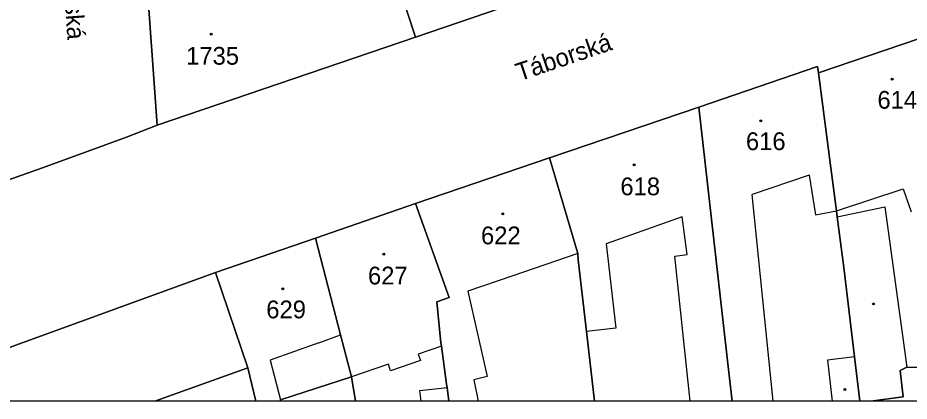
# Model space of a CAD drawing. Extents: x -596233 to -595156, y -1161235 to -1159375.
# Drawn here: x -596073.9 to -595988.8, y -1161235.4 to -1161198.7 of the extents above; entities that cross this region are included whole.
import ezdxf

# ---------------------------------------------------------------- set-up
doc = ezdxf.new("R2010")
doc.units = 0
for name, color, linetype in [('KN_CAR_KR', 7, 'Continuous'), ('KN_KULTURY', 7, 'Continuous'), ('KN_PARC_CIS_STAV', 7, 'Continuous'), ('KN_PARC_PLOCHA', 7, 'Continuous'), ('KN_ULICE', 7, 'Continuous'), ('parcely_l', 7, 'Continuous')]:
    doc.layers.add(name, color=color, linetype=linetype)

msp = doc.modelspace()

# ---------------------------------------------------------------- linework, layer by layer
at = {"layer": 'KN_CAR_KR'}
for points in [[(-595998.33, -1161213.8), (-596003.78, -1161215.64)], [(-595998.33, -1161213.8), (-595997.73, -1161217.58)], [(-595995.72, -1161217.2), (-595989.34, -1161215.12)], [(-595989.34, -1161215.12), (-595988.56, -1161217.31)], [(-596001.7471, -1161235.4174), (-596003.78, -1161215.64)], [(-595997.73, -1161217.58), (-595995.72, -1161217.2)], [(-595995.64, -1161217.78), (-595991.1, -1161216.84)], [(-595991.1, -1161216.84), (-595989, -1161232.17)], [(-596010.45, -1161217.79), (-596017.71, -1161220.35)], [(-596009.99, -1161221.39), (-596010.45, -1161217.79)], [(-596017.71, -1161220.35), (-596016.79, -1161228.43)], [(-596020.43, -1161221.29), (-596026.65, -1161223.42)], [(-596011.15, -1161221.53), (-596009.99, -1161221.39)], [(-596009.7059, -1161235.4174), (-596011.15, -1161221.53)], [(-596026.65, -1161223.42), (-596030.94, -1161224.89)], [(-596030.94, -1161224.89), (-596029.08, -1161233.07)], [(-596045.18, -1161229.82), (-596043.1, -1161229.08)], [(-596016.79, -1161228.43), (-596019.59, -1161228.74)], [(-596045.18, -1161229.82), (-596049.82, -1161231.48)], [(-596033.47, -1161230.15), (-596035.68, -1161230.91)], [(-596049.82, -1161231.48), (-596048.84, -1161235.3)], [(-596035.47, -1161231.52), (-596038.33, -1161232.5)], [(-596035.68, -1161230.91), (-596035.47, -1161231.52)], [(-595993.98, -1161231.19), (-595996.57, -1161231.5)], [(-595996.57, -1161231.5), (-595996.1104, -1161235.4174)], [(-596038.54, -1161231.89), (-596042.06, -1161233.09)], [(-596038.33, -1161232.5), (-596038.54, -1161231.89)], [(-596029.08, -1161233.07), (-596030.38, -1161233.39)], [(-596030.38, -1161233.39), (-596029.9652, -1161235.4174)], [(-596035.53, -1161234.41), (-596032.93, -1161234.11)], [(-596035.389, -1161235.4174), (-596035.53, -1161234.41)]]:
    msp.add_lwpolyline(points, dxfattribs=at)
at = {"layer": 'KN_KULTURY'}
for centre, radius in [((-596055.46, -1161200.31), 0.09), ((-596055.46, -1161200.31), 0.0398), ((-595990.38, -1161204.61), 0.09), ((-595990.38, -1161204.61), 0.0398), ((-596002.95, -1161208.61), 0.09), ((-596002.95, -1161208.61), 0.0398), ((-596015.04, -1161212.81), 0.09), ((-596015.04, -1161212.81), 0.0398), ((-596027.61, -1161217.49), 0.09), ((-596027.61, -1161217.49), 0.0398), ((-596038.97, -1161221.36), 0.09), ((-596038.97, -1161221.36), 0.0398), ((-596048.62, -1161224.68), 0.09), ((-596048.62, -1161224.68), 0.0398), ((-595992.19, -1161226.12), 0.09), ((-595992.19, -1161226.12), 0.0398), ((-595994.9, -1161234.3), 0.09), ((-595994.9, -1161234.3), 0.0398)]:
    msp.add_circle(centre, radius, dxfattribs=at)
at = {"layer": 'KN_PARC_PLOCHA'}
for points in [[(-596066.71, -1161126.13), (-596066.13, -1161134.23), (-596065.64, -1161140.68), (-596065.15, -1161147.22), (-596064.62, -1161154.24), (-596064.55, -1161154.24), (-596064.03, -1161160.74), (-596064.08, -1161160.75), (-596063.37, -1161170.8), (-596062.94, -1161176.87), (-596062.51, -1161182.91), (-596062.3, -1161185.85), (-596060.63, -1161209.02), (-596063.58, -1161210.17), (-596071.6, -1161213.09), (-596075.09, -1161214.34)], [(-596075.09, -1161214.34), (-596071.6, -1161213.09), (-596063.58, -1161210.17), (-596060.63, -1161209.02), (-596035.95, -1161200.6), (-596027.82, -1161197.82), (-596018.79, -1161194.74), (-596013.12, -1161192.8), (-596008.85, -1161191.35), (-596008.82, -1161191.44), (-596002.92, -1161189.43), (-596002.96, -1161189.34), (-595998.69, -1161187.88), (-595986.91, -1161183.86)], [(-595984.68, -1161199.67), (-595997.43, -1161204), (-595997.54, -1161203.41), (-596008.88, -1161207.28), (-596023.13, -1161212.13), (-596035.96, -1161216.51), (-596045.51, -1161219.81), (-596055.06, -1161223.11), (-596083.54, -1161233.46)]]:
    msp.add_lwpolyline(points, dxfattribs=at)
for points in [[(-596040.45, -1161187.09), (-596039.27, -1161190.46), (-596038.92, -1161191.53), (-596035.95, -1161200.6), (-596060.63, -1161209.02), (-596062.3, -1161185.85), (-596053.6, -1161184.23), (-596053.58, -1161184.11), (-596050.73, -1161183.91), (-596050.96, -1161183.47), (-596042.7, -1161180.67)], [(-596027.82, -1161197.82), (-596035.95, -1161200.6), (-596038.92, -1161191.53), (-596039.27, -1161190.46), (-596040.45, -1161187.09), (-596032.41, -1161184.57), (-596031.34, -1161187.68), (-596030.96, -1161188.79)], [(-595981.51, -1161233.06), (-595986.66, -1161233.56), (-595986.89, -1161232.22), (-595989, -1161232.17), (-595989.64, -1161232.48), (-595989.34, -1161235), (-595992.4667, -1161235.4174), (-595993.4758, -1161235.4174), (-595993.98, -1161231.19), (-595995.01, -1161222.64), (-595995.64, -1161217.78), (-595995.72, -1161217.2), (-595996.25, -1161213.1), (-595997.43, -1161204), (-595984.68, -1161199.67), (-595983.54, -1161210.65), (-595983.29, -1161213.39), (-595983.08, -1161215.42), (-595982.95, -1161216.99), (-595982.67, -1161220.42)], [(-595997.43, -1161204), (-595996.25, -1161213.1), (-595995.72, -1161217.2), (-595995.64, -1161217.78), (-595995.01, -1161222.64), (-595993.98, -1161231.19), (-595993.4758, -1161235.4174), (-596005.6935, -1161235.4174), (-596005.99, -1161232.66), (-596008.88, -1161207.28), (-595997.54, -1161203.41)], [(-596005.6935, -1161235.4174), (-596018.8365, -1161235.4174), (-596019.59, -1161228.74), (-596020.39, -1161221.88), (-596020.43, -1161221.29), (-596023.13, -1161212.13), (-596008.88, -1161207.28), (-596005.99, -1161232.66)], [(-596018.8365, -1161235.4174), (-596032.7525, -1161235.4174), (-596032.93, -1161234.11), (-596032.97, -1161233.78), (-596033.47, -1161230.15), (-596033.51, -1161229.83), (-596033.9, -1161225.9), (-596032.73, -1161225.5), (-596035.96, -1161216.51), (-596023.13, -1161212.13), (-596020.43, -1161221.29), (-596020.39, -1161221.88), (-596019.59, -1161228.74)], [(-596032.7525, -1161235.4174), (-596041.6634, -1161235.4174), (-596042.06, -1161233.09), (-596043.1, -1161229.08), (-596045.51, -1161219.81), (-596035.96, -1161216.51), (-596032.73, -1161225.5), (-596033.9, -1161225.9), (-596033.51, -1161229.83), (-596033.47, -1161230.15), (-596032.97, -1161233.78), (-596032.93, -1161234.11)], [(-596042.06, -1161233.09), (-596048.84, -1161235.3), (-596048.8097, -1161235.4174), (-596051.2076, -1161235.4174), (-596051.97, -1161232.23), (-596055.06, -1161223.11), (-596045.51, -1161219.81), (-596043.1, -1161229.08)], [(-596051.97, -1161232.23), (-596060.8692, -1161235.4174), (-596082.8599, -1161235.4174), (-596083.54, -1161233.46), (-596055.06, -1161223.11)], [(-596051.2076, -1161235.4174), (-596060.8692, -1161235.4174), (-596051.97, -1161232.23)], [(-595981.51, -1161233.06), (-595981.3042, -1161235.4174), (-595992.4667, -1161235.4174), (-595989.34, -1161235), (-595989.64, -1161232.48), (-595989, -1161232.17), (-595986.89, -1161232.22), (-595986.66, -1161233.56)], [(-596041.6634, -1161235.4174), (-596048.8097, -1161235.4174), (-596048.84, -1161235.3), (-596042.06, -1161233.09)]]:
    msp.add_lwpolyline(points, close=True, dxfattribs=at)
at = {"layer": 'parcely_l'}
for points in [[(-596060.63, -1161209.02), (-596062.3, -1161185.85)], [(-596040.45, -1161187.09), (-596039.27, -1161190.46), (-596038.92, -1161191.53), (-596035.95, -1161200.6)], [(-596027.82, -1161197.82), (-596035.95, -1161200.6)], [(-595984.68, -1161199.67), (-595997.43, -1161204)], [(-596035.95, -1161200.6), (-596060.63, -1161209.02)], [(-596008.88, -1161207.28), (-595997.54, -1161203.41), (-595997.43, -1161204)], [(-595997.43, -1161204), (-595996.25, -1161213.1), (-595995.72, -1161217.2), (-595995.64, -1161217.78), (-595995.01, -1161222.64), (-595993.98, -1161231.19), (-595993.4758, -1161235.4174)], [(-596023.13, -1161212.13), (-596008.88, -1161207.28)], [(-596008.88, -1161207.28), (-596005.99, -1161232.66), (-596005.6935, -1161235.4174)], [(-596060.63, -1161209.02), (-596063.58, -1161210.17), (-596071.6, -1161213.09), (-596075.09, -1161214.34)], [(-596035.96, -1161216.51), (-596023.13, -1161212.13)], [(-596018.8365, -1161235.4174), (-596019.59, -1161228.74), (-596020.39, -1161221.88), (-596020.43, -1161221.29), (-596023.13, -1161212.13)], [(-596045.51, -1161219.81), (-596035.96, -1161216.51)], [(-596035.96, -1161216.51), (-596032.73, -1161225.5), (-596033.9, -1161225.9), (-596033.51, -1161229.83), (-596033.47, -1161230.15), (-596032.97, -1161233.78), (-596032.93, -1161234.11), (-596032.7525, -1161235.4174)], [(-596045.51, -1161219.81), (-596055.06, -1161223.11)], [(-596042.06, -1161233.09), (-596043.1, -1161229.08), (-596045.51, -1161219.81)], [(-596083.54, -1161233.46), (-596055.06, -1161223.11)], [(-596055.06, -1161223.11), (-596051.97, -1161232.23)], [(-596051.97, -1161232.23), (-596060.8692, -1161235.4174)], [(-596051.97, -1161232.23), (-596051.2076, -1161235.4174)], [(-595992.4667, -1161235.4174), (-595989.34, -1161235), (-595989.64, -1161232.48), (-595989, -1161232.17), (-595986.89, -1161232.22), (-595986.66, -1161233.56), (-595981.51, -1161233.06)], [(-596042.06, -1161233.09), (-596048.84, -1161235.3), (-596048.8097, -1161235.4174)], [(-596041.6634, -1161235.4174), (-596042.06, -1161233.09)], [(-596060.8692, -1161235.4174), (-596082.8599, -1161235.4174)], [(-596051.2076, -1161235.4174), (-596060.8692, -1161235.4174)], [(-596048.8097, -1161235.4174), (-596051.2076, -1161235.4174)], [(-596041.6634, -1161235.4174), (-596048.8097, -1161235.4174)], [(-596032.7525, -1161235.4174), (-596041.6634, -1161235.4174)], [(-596018.8365, -1161235.4174), (-596032.7525, -1161235.4174)], [(-596005.6935, -1161235.4174), (-596018.8365, -1161235.4174)], [(-595993.4758, -1161235.4174), (-596005.6935, -1161235.4174)], [(-595992.4667, -1161235.4174), (-595993.4758, -1161235.4174)], [(-595981.3042, -1161235.4174), (-595992.4667, -1161235.4174)]]:
    msp.add_lwpolyline(points, dxfattribs=at)

# ---------------------------------------------------------------- texts
at = {"layer": 'KN_PARC_CIS_STAV'}
for s, p in [('1735', (-596057.8666, -1161203.23)), ('614', (-595991.7966, -1161207.44)), ('616', (-596004.3666, -1161211.4)), ('618', (-596016.3666, -1161215.72)), ('622', (-596029.6866, -1161220.41)), ('627', (-596040.4866, -1161224.25)), ('629', (-596050.2066, -1161227.49))]:
    msp.add_text(s, height=1.7, dxfattribs=at).set_placement(p)
at = {"layer": 'KN_ULICE'}
for s, rotation, p in [('Slevačská', 274.075585, (-596069.9414, -1161190.5424)), ('Táborská', 18.674487, (-596026.0113, -1161204.8118))]:
    msp.add_text(s, height=1.7, rotation=rotation, dxfattribs=at).set_placement(p)

doc.saveas('drawing.dxf')
